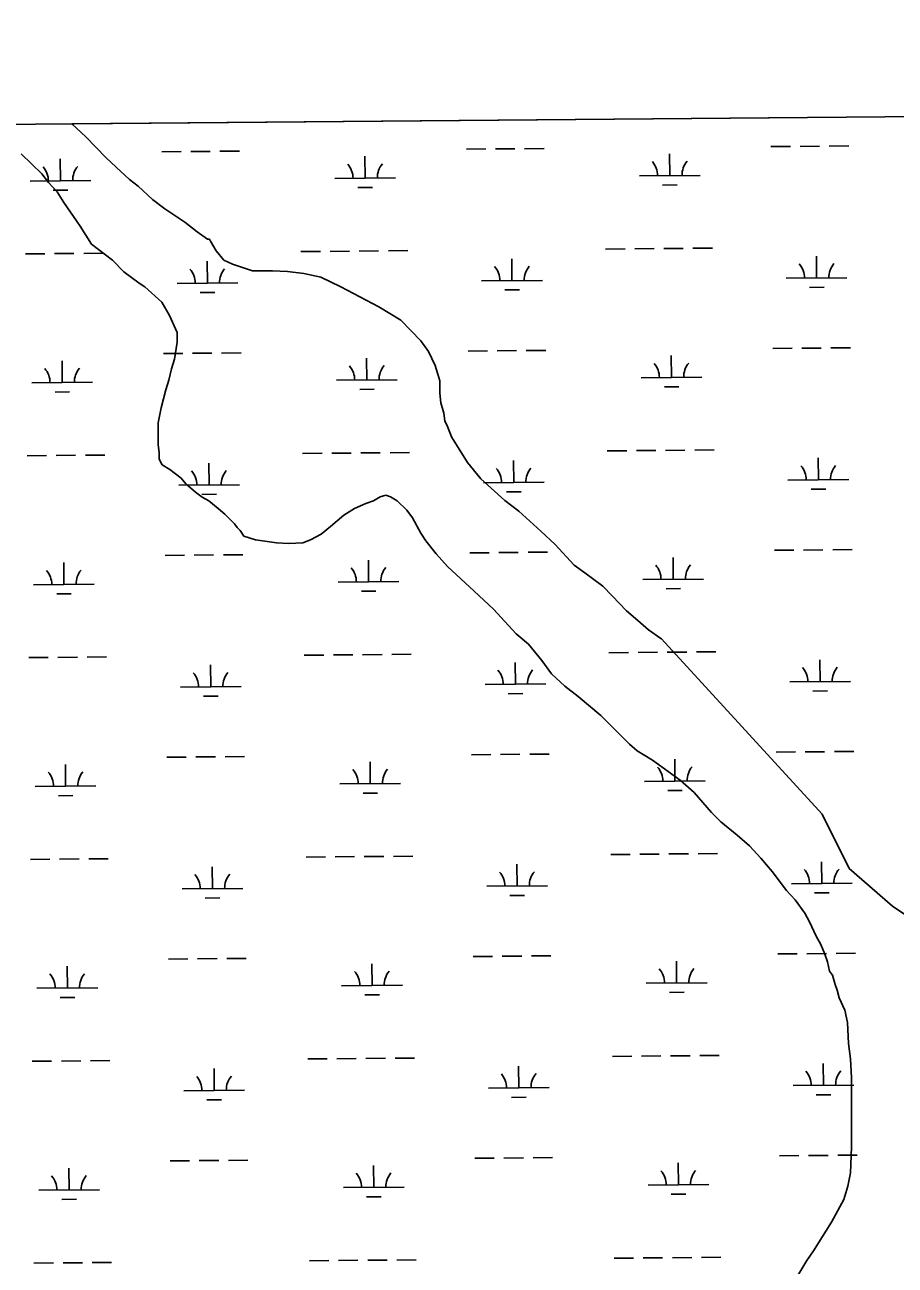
# Model space of a CAD drawing. Extents: x 3568792 to 3606828, y 529143 to 554785.
# Drawn here: x 3583161 to 3584595, y 550936 to 552981 of the extents above; entities that cross this region are included whole.
import ezdxf

# ---------------------------------------------------------------- set-up
doc = ezdxf.new("R2010")
doc.units = 0
for name, color, linetype in [('V-GRID-FRAM', 7, 'Continuous'), ('V-SITE-VEGE', 7, 'Continuous'), ('V-WETL-SWMP', 7, 'Continuous')]:
    doc.layers.add(name, color=color, linetype=linetype)

msp = doc.modelspace()

# ---------------------------------------------------------------- linework, layer by layer
at = {"layer": 'V-GRID-FRAM'}
msp.add_lwpolyline([(3570936, 552713.8), (3602582.8, 552980.8), (3602744.1, 534798.4), (3571081.5, 534531.3), (3570936, 552713.8)], dxfattribs=at)
at = {"layer": 'V-SITE-VEGE'}
for p, q in [((3583239.1, 552817.6), (3584856.3, 552831.2)), ((3583261.8, 552796.3), (3583239.1, 552817.6)), ((3583294.7, 552761.9), (3583261.8, 552796.3)), ((3583155.2, 552768), (3583189.7, 552735.1)), ((3583312, 552746.2), (3583294.7, 552761.9)), ((3583334, 552725.8), (3583312, 552746.2)), ((3583189.7, 552735.1), (3583200.7, 552721)), ((3583348.1, 552714.9), (3583334, 552725.8)), ((3583200.7, 552721), (3583214.8, 552705.4)), ((3583214.8, 552705.4), (3583225.8, 552688.1)), ((3583371.6, 552693), (3583348.1, 552714.9)), ((3583225.8, 552688.1), (3583252.5, 552649)), ((3583392, 552677.3), (3583371.6, 552693)), ((3583424.9, 552655.4), (3583392, 552677.3)), ((3583252.5, 552649), (3583271.3, 552619.2)), ((3583445.3, 552639.7), (3583424.9, 552655.4)), ((3583462.6, 552627.2), (3583445.3, 552639.7)), ((3583465.7, 552627.2), (3583462.6, 552627.2)), ((3583467.3, 552624.1), (3583465.7, 552627.2)), ((3583476.7, 552608.4), (3583467.3, 552624.1)), ((3583271.3, 552619.2), (3583305.8, 552592.6)), ((3583489.2, 552592.7), (3583476.7, 552608.4)), ((3583305.8, 552592.6), (3583324.7, 552573.8)), ((3583503.4, 552586.5), (3583489.2, 552592.7)), ((3583536.3, 552575.5), (3583503.4, 552586.5)), ((3583324.7, 552573.8), (3583349.8, 552555)), ((3583569.2, 552575.5), (3583536.3, 552575.5)), ((3583594.3, 552574), (3583569.2, 552575.5)), ((3583620.9, 552570.9), (3583594.3, 552574)), ((3583649.2, 552564.6), (3583620.9, 552570.9)), ((3583682.1, 552549), (3583649.2, 552564.6)), ((3583349.8, 552555), (3583359.2, 552548.7)), ((3583359.2, 552548.7), (3583387.4, 552523.7)), ((3583744.8, 552516.1), (3583682.1, 552549)), ((3583387.4, 552523.7), (3583400, 552501.7)), ((3583400, 552501.7), (3583412.5, 552473.5)), ((3583780.9, 552494.2), (3583744.8, 552516.1)), ((3583813.8, 552459.7), (3583780.9, 552494.2)), ((3583412.5, 552473.5), (3583412.5, 552457.8)), ((3583826.4, 552442.5), (3583813.8, 552459.7)), ((3583412.5, 552457.8), (3583407.9, 552429.6)), ((3583837.4, 552419), (3583826.4, 552442.5)), ((3583407.9, 552429.6), (3583403.2, 552413.9)), ((3583842.1, 552404.9), (3583837.4, 552419)), ((3583403.2, 552413.9), (3583398.5, 552395.1)), ((3583845.2, 552393.9), (3583842.1, 552404.9)), ((3583393.8, 552379.4), (3583386, 552349.7)), ((3583398.5, 552395.1), (3583393.8, 552379.4)), ((3583845.3, 552373.5), (3583845.2, 552393.9)), ((3583846.8, 552357.8), (3583845.3, 552373.5)), ((3583851.6, 552340.6), (3583846.8, 552357.8)), ((3583386, 552349.7), (3583381.3, 552324.6)), ((3583853.1, 552328.1), (3583851.6, 552340.6)), ((3583381.3, 552324.6), (3583381.3, 552288.5)), ((3583857.8, 552318.7), (3583853.1, 552328.1)), ((3583864.1, 552301.4), (3583857.8, 552318.7)), ((3583890.8, 552259.1), (3583864.1, 552301.4)), ((3583381.3, 552288.5), (3583382.9, 552276)), ((3583382.9, 552276), (3583382.9, 552265)), ((3583382.9, 552265), (3583387.6, 552255.6)), ((3583387.6, 552255.6), (3583400.1, 552247.8)), ((3583912.8, 552232.5), (3583890.8, 552259.1)), ((3583400.1, 552247.8), (3583419, 552233.7)), ((3583419, 552233.7), (3583426.8, 552224.3)), ((3583426.8, 552224.3), (3583442.5, 552210.2)), ((3583952, 552196.5), (3583912.8, 552232.5)), ((3583442.5, 552210.2), (3583453.5, 552202.4)), ((3583453.5, 552202.4), (3583464.5, 552196.1)), ((3583464.5, 552196.1), (3583480.1, 552183.6)), ((3583723.1, 552191.6), (3583735.7, 552196.3)), ((3583735.7, 552196.3), (3583746.6, 552202.6)), ((3583746.6, 552202.6), (3583756, 552205.7)), ((3583756, 552205.7), (3583763.9, 552202.6)), ((3583763.9, 552202.6), (3583774.8, 552196.3)), ((3583774.8, 552196.3), (3583790.5, 552180.7)), ((3583975.5, 552179.2), (3583952, 552196.5)), ((3583480.1, 552183.6), (3583491.1, 552174.2)), ((3583491.1, 552174.2), (3583506.8, 552158.5)), ((3583665.1, 552153.9), (3583687.1, 552172.7)), ((3583687.1, 552172.7), (3583704.3, 552183.7)), ((3583704.3, 552183.7), (3583723.1, 552191.6)), ((3583790.5, 552180.7), (3583799.9, 552168.1)), ((3584011.6, 552146.3), (3583975.5, 552179.2)), ((3583506.8, 552158.5), (3583511.5, 552152.2)), ((3583511.5, 552152.2), (3583516.2, 552147.5)), ((3583649.5, 552141.4), (3583665.1, 552153.9)), ((3583799.9, 552168.1), (3583814.1, 552143.1)), ((3583516.2, 552147.5), (3583522.5, 552138.1)), ((3583522.5, 552138.1), (3583541.3, 552131.9)), ((3583541.3, 552131.9), (3583575.8, 552127.2)), ((3583619.7, 552127.2), (3583632.2, 552131.9)), ((3583632.2, 552131.9), (3583649.5, 552141.4)), ((3583814.1, 552143.1), (3583821.9, 552130.5)), ((3584035.1, 552124.4), (3584011.6, 552146.3)), ((3583575.8, 552127.2), (3583596.2, 552125.7)), ((3583596.2, 552125.7), (3583619.7, 552127.2)), ((3583821.9, 552130.5), (3583839.2, 552108.6)), ((3584066.5, 552089.9), (3584035.1, 552124.4)), ((3583839.2, 552108.6), (3583858, 552088.2)), ((3584083.8, 552077.4), (3584066.5, 552089.9)), ((3583858, 552088.2), (3583901.9, 552047.5)), ((3584113.6, 552055.5), (3584083.8, 552077.4)), ((3584129.2, 552039.8), (3584113.6, 552055.5)), ((3583901.9, 552047.5), (3583933.3, 552017.7)), ((3584152.8, 552014.8), (3584129.2, 552039.8)), ((3583933.3, 552017.7), (3583971, 551977)), ((3584171.6, 551999.1), (3584152.8, 552014.8)), ((3584188.9, 551983.4), (3584171.6, 551999.1)), ((3583971, 551977), (3583991.4, 551959.8)), ((3584209.2, 551969.4), (3584188.9, 551983.4)), ((3584210.1, 551968.9), (3584209.2, 551969.4)), ((3584475.1, 551679.5), (3584210.1, 551968.9)), ((3583991.4, 551959.8), (3584013.3, 551933.1)), ((3584013.3, 551933.1), (3584029, 551911.2)), ((3584029, 551911.2), (3584051, 551890.9)), ((3584051, 551890.9), (3584072.9, 551873.6)), ((3584072.9, 551873.6), (3584110.6, 551842.3)), ((3584110.6, 551842.3), (3584157.6, 551795.3)), ((3584157.6, 551795.3), (3584170.2, 551784.3)), ((3584170.2, 551784.3), (3584195.3, 551768.7)), ((3584195.3, 551768.7), (3584240.8, 551735.8)), ((3584240.8, 551735.8), (3584264.3, 551715.4)), ((3584264.3, 551715.4), (3584292.5, 551682.5)), ((3584292.5, 551682.5), (3584308.2, 551666.9)), ((3584308.2, 551666.9), (3584334.9, 551645)), ((3584519.6, 551590.4), (3584475.1, 551679.5)), ((3584334.9, 551645), (3584355.3, 551627.7)), ((3584355.3, 551627.7), (3584374.1, 551607.4)), ((3584374.1, 551607.4), (3584392.9, 551585.4)), ((3584392.9, 551585.4), (3584416.5, 551554.1)), ((3584590.9, 551528), (3584519.6, 551590.4)), ((3584416.5, 551554.1), (3584430.6, 551538.4)), ((3584430.6, 551538.4), (3584446.3, 551516.5)), ((3584617.6, 551510.2), (3584590.9, 551528)), ((3584446.3, 551516.5), (3584454.1, 551502.4)), ((3584454.1, 551502.4), (3584465.1, 551478.9)), ((3584465.1, 551478.9), (3584473, 551464.8)), ((3584473, 551464.8), (3584479.3, 551449.1)), ((3584479.3, 551449.1), (3584484, 551436.6)), ((3584484, 551436.6), (3584487.1, 551420.9)), ((3584487.1, 551420.9), (3584491.8, 551414.6)), ((3584491.8, 551414.6), (3584496.5, 551399)), ((3584496.5, 551399), (3584499.7, 551389.6)), ((3584499.7, 551389.6), (3584502.8, 551377)), ((3584502.8, 551377), (3584512.2, 551356.6)), ((3584512.2, 551356.6), (3584517, 551336.3)), ((3584517, 551336.3), (3584518.6, 551301.8)), ((3584518.6, 551301.8), (3584521.7, 551276.7)), ((3584521.7, 551276.7), (3584523.3, 551245.4)), ((3584523.3, 551245.4), (3584523.4, 551130.9)), ((3584523.4, 551130.9), (3584521.9, 551088.6)), ((3584521.9, 551088.6), (3584517.2, 551066.6)), ((3584517.2, 551066.6), (3584510.9, 551044.7)), ((3584510.9, 551044.7), (3584490.6, 551007.1)), ((3584490.6, 551007.1), (3584460.8, 550960)), ((3584460.8, 550960), (3584449.9, 550944.3)), ((3584449.9, 550944.3), (3584423.2, 550900.4))]:
    msp.add_line(p, q, dxfattribs=at)
at = {"layer": 'V-WETL-SWMP'}
for p, q in [((3578506.3, 552777.6), (3587694.5, 552855.2)), ((3583386.9, 552771.6), (3583418.9, 552771.8)), ((3583434.9, 552772), (3583466.9, 552772.2)), ((3583482.9, 552772.4), (3583514.9, 552772.6)), ((3583888.8, 552775.8), (3583920.8, 552776.1)), ((3583936.8, 552776.2), (3583968.8, 552776.5)), ((3583984.8, 552776.6), (3584016.8, 552776.9)), ((3584224, 552732.2), (3584223.7, 552768.2)), ((3584390.7, 552780), (3584422.7, 552780.3)), ((3584438.7, 552780.4), (3584470.7, 552780.7)), ((3584486.7, 552780.8), (3584518.7, 552781.1)), ((3583220.2, 552723.7), (3583219.9, 552759.7)), ((3583722.1, 552728), (3583721.8, 552764)), ((3583170.3, 552723.3), (3583270.2, 552724.2)), ((3583672.1, 552727.5), (3583772.1, 552728.4)), ((3584174, 552731.8), (3584274, 552732.6)), ((3583208.4, 552708.2), (3583232.4, 552708.4)), ((3583710.3, 552712.4), (3583734.3, 552712.6)), ((3584212.2, 552716.7), (3584236.2, 552716.9)), ((3583162.4, 552603.2), (3583194.4, 552603.4)), ((3583210.4, 552603.6), (3583242.4, 552603.8)), ((3583258.4, 552604), (3583290.4, 552604.2)), ((3583616.3, 552607), (3583648.3, 552607.3)), ((3583664.3, 552607.4), (3583696.3, 552607.7)), ((3583712.3, 552607.8), (3583744.3, 552608.1)), ((3583760.3, 552608.2), (3583792.3, 552608.5)), ((3584118.2, 552611.2), (3584150.2, 552611.5)), ((3584166.2, 552611.6), (3584198.2, 552611.9)), ((3584214.2, 552612), (3584246.2, 552612.3)), ((3584262.2, 552612.4), (3584294.2, 552612.7)), ((3583462.2, 552555), (3583461.8, 552591)), ((3583964, 552559.2), (3583963.7, 552595.2)), ((3584465.9, 552563.4), (3584465.6, 552599.4)), ((3584415.9, 552563), (3584515.9, 552563.8)), ((3583412.2, 552554.5), (3583512.2, 552555.4)), ((3583914, 552558.8), (3584014, 552559.6)), ((3583952.2, 552543.7), (3583976.2, 552543.9)), ((3584454.1, 552547.9), (3584478.1, 552548.1)), ((3583450.3, 552539.4), (3583474.3, 552539.6)), ((3583389.7, 552438.9), (3583421.7, 552439.2)), ((3583437.7, 552439.3), (3583469.7, 552439.6)), ((3583485.7, 552439.7), (3583517.7, 552440)), ((3583891.6, 552443.1), (3583923.6, 552443.4)), ((3583939.6, 552443.5), (3583971.6, 552443.8)), ((3583987.6, 552444), (3584019.6, 552444.2)), ((3584393.5, 552447.4), (3584425.5, 552447.6)), ((3584441.5, 552447.8), (3584473.5, 552448)), ((3584489.5, 552448.2), (3584521.5, 552448.5)), ((3583223.1, 552391.1), (3583222.8, 552427.1)), ((3583724.9, 552395.3), (3583724.6, 552431.3)), ((3584226.8, 552399.5), (3584226.5, 552435.5)), ((3584176.8, 552399.1), (3584276.8, 552400)), ((3583173.1, 552390.6), (3583273.1, 552391.5)), ((3583674.9, 552394.9), (3583774.9, 552395.7)), ((3583713.1, 552379.8), (3583737.1, 552380)), ((3584215, 552384), (3584239, 552384.2)), ((3583211.2, 552375.5), (3583235.2, 552375.7)), ((3583619.1, 552274.3), (3583651.1, 552274.6)), ((3583667.1, 552274.7), (3583699.1, 552275)), ((3583715.1, 552275.1), (3583747.1, 552275.4)), ((3583763.1, 552275.5), (3583795.1, 552275.8)), ((3584121, 552278.6), (3584153, 552278.8)), ((3584169, 552279), (3584201, 552279.2)), ((3584217, 552279.4), (3584249, 552279.6)), ((3584265, 552279.8), (3584297, 552280.1)), ((3583165.2, 552270.5), (3583197.2, 552270.8)), ((3583213.2, 552270.9), (3583245.2, 552271.2)), ((3583261.2, 552271.3), (3583293.2, 552271.6)), ((3583465, 552222.3), (3583464.7, 552258.3)), ((3583966.9, 552226.5), (3583966.5, 552262.5)), ((3584468.7, 552230.8), (3584468.4, 552266.8)), ((3583415, 552221.9), (3583515, 552222.7)), ((3583916.9, 552226.1), (3584016.8, 552226.9)), ((3584418.7, 552230.3), (3584518.7, 552231.2)), ((3584456.9, 552215.2), (3584480.9, 552215.4)), ((3583453.1, 552206.8), (3583477.1, 552207)), ((3583955, 552211), (3583979, 552211.2)), ((3583894.4, 552110.5), (3583926.4, 552110.7)), ((3583942.4, 552110.9), (3583974.4, 552111.2)), ((3583990.4, 552111.3), (3584022.4, 552111.6)), ((3584396.3, 552114.7), (3584428.3, 552115)), ((3584444.3, 552115.1), (3584476.3, 552115.4)), ((3584492.3, 552115.5), (3584524.3, 552115.8)), ((3583225.9, 552058.4), (3583225.6, 552094.4)), ((3583392.5, 552106.2), (3583424.5, 552106.5)), ((3583440.5, 552106.6), (3583472.5, 552106.9)), ((3583488.5, 552107.1), (3583520.5, 552107.3)), ((3583727.8, 552062.6), (3583727.4, 552098.6)), ((3584229.6, 552066.9), (3584229.3, 552102.9)), ((3583175.9, 552058), (3583275.9, 552058.8)), ((3583677.8, 552062.2), (3583777.8, 552063.1)), ((3584179.6, 552066.5), (3584279.6, 552067.3)), ((3584217.8, 552051.3), (3584241.8, 552051.5)), ((3583214, 552042.9), (3583238, 552043.1)), ((3583715.9, 552047.1), (3583739.9, 552047.3)), ((3584219.8, 551946.7), (3584251.8, 551947)), ((3584267.8, 551947.1), (3584299.8, 551947.4)), ((3583168, 551937.8), (3583200, 551938.1)), ((3583216, 551938.2), (3583248, 551938.5)), ((3583264, 551938.7), (3583296, 551938.9)), ((3583621.9, 551941.7), (3583653.9, 551941.9)), ((3583669.9, 551942.1), (3583701.9, 551942.3)), ((3583717.9, 551942.5), (3583749.9, 551942.8)), ((3583765.9, 551942.9), (3583797.9, 551943.2)), ((3583969.7, 551893.9), (3583969.4, 551929.9)), ((3584123.8, 551945.9), (3584155.8, 551946.2)), ((3584171.8, 551946.3), (3584203.8, 551946.6)), ((3584471.5, 551898.1), (3584471.2, 551934.1)), ((3583467.8, 551889.6), (3583467.5, 551925.6)), ((3583417.8, 551889.2), (3583517.8, 551890)), ((3583919.7, 551893.4), (3584019.7, 551894.3)), ((3584421.5, 551897.7), (3584521.5, 551898.5)), ((3583455.9, 551874.1), (3583479.9, 551874.3)), ((3583957.8, 551878.3), (3583981.8, 551878.5)), ((3584459.7, 551882.6), (3584483.7, 551882.8)), ((3583395.3, 551773.6), (3583427.3, 551773.8)), ((3583443.3, 551774), (3583475.3, 551774.3)), ((3583491.3, 551774.4), (3583523.3, 551774.7)), ((3583730.6, 551730), (3583730.3, 551766)), ((3583897.2, 551777.8), (3583929.2, 551778.1)), ((3583945.2, 551778.2), (3583977.2, 551778.5)), ((3583993.2, 551778.6), (3584025.2, 551778.9)), ((3584232.4, 551734.2), (3584232.1, 551770.2)), ((3584399.1, 551782), (3584431.1, 551782.3)), ((3584447.1, 551782.5), (3584479.1, 551782.7)), ((3584495.1, 551782.9), (3584527.1, 551783.1)), ((3583228.7, 551725.7), (3583228.4, 551761.7)), ((3583178.7, 551725.3), (3583278.7, 551726.2)), ((3583680.6, 551729.6), (3583780.6, 551730.4)), ((3584182.5, 551733.8), (3584282.4, 551734.6)), ((3583216.8, 551710.2), (3583240.8, 551710.4)), ((3583718.7, 551714.4), (3583742.7, 551714.6)), ((3584220.6, 551718.7), (3584244.6, 551718.9)), ((3583170.8, 551605.2), (3583202.8, 551605.4)), ((3583218.8, 551605.6), (3583250.8, 551605.9)), ((3583266.8, 551606), (3583298.8, 551606.3)), ((3583624.7, 551609), (3583656.7, 551609.3)), ((3583672.7, 551609.4), (3583704.7, 551609.7)), ((3583720.7, 551609.8), (3583752.7, 551610.1)), ((3583768.7, 551610.2), (3583800.7, 551610.5)), ((3584126.6, 551613.2), (3584158.6, 551613.5)), ((3584174.6, 551613.6), (3584206.6, 551613.9)), ((3584222.6, 551614.1), (3584254.6, 551614.3)), ((3584270.6, 551614.5), (3584302.6, 551614.7)), ((3584474.4, 551565.4), (3584474, 551601.4)), ((3583470.6, 551557), (3583470.3, 551593)), ((3583972.5, 551561.2), (3583972.2, 551597.2)), ((3583922.5, 551560.8), (3584022.5, 551561.6)), ((3584424.4, 551565), (3584524.4, 551565.9)), ((3583420.6, 551556.5), (3583520.6, 551557.4)), ((3583458.7, 551541.4), (3583482.7, 551541.6)), ((3583960.6, 551545.7), (3583984.6, 551545.9)), ((3584462.5, 551549.9), (3584486.5, 551550.1)), ((3583398.1, 551440.9), (3583430.1, 551441.2)), ((3583446.1, 551441.3), (3583478.1, 551441.6)), ((3583494.1, 551441.7), (3583526.1, 551442)), ((3583900, 551445.2), (3583932, 551445.4)), ((3583948, 551445.6), (3583980, 551445.8)), ((3583996, 551446), (3584028, 551446.2)), ((3584235.3, 551401.5), (3584235, 551437.5)), ((3584401.9, 551449.4), (3584433.9, 551449.7)), ((3584449.9, 551449.8), (3584481.9, 551450.1)), ((3584497.9, 551450.2), (3584529.9, 551450.5)), ((3583231.5, 551393.1), (3583231.2, 551429.1)), ((3583733.4, 551397.3), (3583733.1, 551433.3)), ((3583683.4, 551396.9), (3583783.4, 551397.7)), ((3584185.3, 551401.1), (3584285.3, 551402)), ((3583181.5, 551392.7), (3583281.5, 551393.5)), ((3583219.6, 551377.5), (3583243.6, 551377.7)), ((3583721.5, 551381.8), (3583745.5, 551382)), ((3584223.4, 551386), (3584247.4, 551386.2)), ((3583173.6, 551272.5), (3583205.6, 551272.8)), ((3583221.6, 551272.9), (3583253.6, 551273.2)), ((3583269.6, 551273.3), (3583301.6, 551273.6)), ((3583627.5, 551276.3), (3583659.5, 551276.6)), ((3583675.5, 551276.7), (3583707.5, 551277)), ((3583723.5, 551277.2), (3583755.5, 551277.4)), ((3583771.5, 551277.6), (3583803.5, 551277.8)), ((3584129.4, 551280.6), (3584161.4, 551280.8)), ((3584177.4, 551281), (3584209.4, 551281.3)), ((3584225.4, 551281.4), (3584257.4, 551281.7)), ((3584273.4, 551281.8), (3584305.4, 551282.1)), ((3583473.4, 551224.3), (3583473.1, 551260.3)), ((3583975.3, 551228.5), (3583975, 551264.5)), ((3584477.2, 551232.8), (3584476.9, 551268.8)), ((3584427.2, 551232.3), (3584527.2, 551233.2)), ((3583423.4, 551223.9), (3583523.4, 551224.7)), ((3583925.3, 551228.1), (3584025.3, 551229)), ((3583963.4, 551213), (3583987.4, 551213.2)), ((3584465.3, 551217.2), (3584489.3, 551217.4)), ((3583461.5, 551208.8), (3583485.5, 551209)), ((3583448.9, 551108.7), (3583480.9, 551108.9)), ((3583496.9, 551109.1), (3583528.9, 551109.3)), ((3583902.8, 551112.5), (3583934.8, 551112.8)), ((3583950.8, 551112.9), (3583982.8, 551113.2)), ((3583998.8, 551113.3), (3584030.8, 551113.6)), ((3584404.7, 551116.7), (3584436.7, 551117)), ((3584452.7, 551117.1), (3584484.7, 551117.4)), ((3584500.7, 551117.5), (3584532.7, 551117.8)), ((3583234.3, 551060.4), (3583234, 551096.4)), ((3583400.9, 551108.3), (3583432.9, 551108.5)), ((3583736.2, 551064.6), (3583735.9, 551100.6)), ((3584238.1, 551068.9), (3584237.8, 551104.9)), ((3584188.1, 551068.5), (3584288.1, 551069.3)), ((3583184.3, 551060), (3583284.3, 551060.8)), ((3583686.2, 551064.2), (3583786.2, 551065.1)), ((3583724.3, 551049.1), (3583748.3, 551049.3)), ((3584226.2, 551053.4), (3584250.2, 551053.6)), ((3583222.4, 551044.9), (3583246.4, 551045.1)), ((3583774.3, 550944.9), (3583806.3, 550945.2)), ((3584132.2, 550947.9), (3584164.2, 550948.2)), ((3584180.2, 550948.3), (3584212.2, 550948.6)), ((3584228.2, 550948.7), (3584260.2, 550949)), ((3584276.2, 550949.1), (3584308.2, 550949.4)), ((3583176.5, 550939.9), (3583208.5, 550940.1)), ((3583224.5, 550940.3), (3583256.4, 550940.5)), ((3583272.4, 550940.7), (3583304.4, 550940.9)), ((3583630.3, 550943.7), (3583662.3, 550944)), ((3583678.3, 550944.1), (3583710.3, 550944.4)), ((3583726.3, 550944.5), (3583758.3, 550944.8))]:
    msp.add_line(p, q, dxfattribs=at)
for centre, start, end in [((3583165, 552723.7), 359.7115, 41.2552), ((3583275.5, 552724.7), 139.7115, 181.2552), ((3583666.9, 552728), 359.7115, 41.2552), ((3583777.4, 552728.9), 139.7115, 181.2552), ((3584168.8, 552732.2), 359.7115, 41.2552), ((3584279.3, 552733.1), 139.7115, 181.2552), ((3583908.8, 552559.2), 359.7115, 41.2552), ((3584019.3, 552560.1), 139.7115, 181.2552), ((3584410.7, 552563.4), 359.7115, 41.2552), ((3584521.2, 552564.4), 139.7115, 181.2552), ((3583406.9, 552555), 359.7115, 41.2552), ((3583517.4, 552555.9), 139.7115, 181.2552), ((3583669.7, 552395.3), 359.7115, 41.2552), ((3583780.2, 552396.2), 139.7115, 181.2552), ((3584171.6, 552399.5), 359.7115, 41.2552), ((3584282.1, 552400.5), 139.7115, 181.2552), ((3583167.8, 552391.1), 359.7115, 41.2552), ((3583278.3, 552392), 139.7115, 181.2552), ((3584413.5, 552230.8), 359.7115, 41.2552), ((3584524, 552231.7), 139.7115, 181.2552), ((3583409.7, 552222.3), 359.7115, 41.2552), ((3583520.2, 552223.2), 139.7115, 181.2552), ((3583911.6, 552226.5), 359.7115, 41.2552), ((3584022.1, 552227.5), 139.7115, 181.2552), ((3584174.4, 552066.9), 359.7115, 41.2552), ((3584284.9, 552067.8), 139.7115, 181.2552), ((3583170.6, 552058.4), 359.7115, 41.2552), ((3583281.1, 552059.3), 139.7115, 181.2552), ((3583672.5, 552062.6), 359.7115, 41.2552), ((3583783, 552063.6), 139.7115, 181.2552), ((3583412.5, 551889.6), 359.7115, 41.2552), ((3583523, 551890.6), 139.7115, 181.2552), ((3583914.4, 551893.9), 359.7115, 41.2552), ((3584024.9, 551894.8), 139.7115, 181.2552), ((3584416.3, 551898.1), 359.7115, 41.2552), ((3584526.8, 551899), 139.7115, 181.2552), ((3583173.4, 551725.8), 359.7115, 41.2552), ((3583283.9, 551726.7), 139.7115, 181.2552), ((3583675.3, 551730), 359.7115, 41.2552), ((3583785.8, 551730.9), 139.7115, 181.2552), ((3584177.2, 551734.2), 359.7115, 41.2552), ((3584287.7, 551735.2), 139.7115, 181.2552), ((3583415.3, 551557), 359.7115, 41.2552), ((3583525.8, 551557.9), 139.7115, 181.2552), ((3583917.2, 551561.2), 359.7115, 41.2552), ((3584027.7, 551562.1), 139.7115, 181.2552), ((3584419.1, 551565.4), 359.7115, 41.2552), ((3584529.6, 551566.4), 139.7115, 181.2552), ((3583176.2, 551393.1), 359.7115, 41.2552), ((3583286.7, 551394), 139.7115, 181.2552), ((3583678.1, 551397.3), 359.7115, 41.2552), ((3583788.6, 551398.3), 139.7115, 181.2552), ((3584180, 551401.6), 359.7115, 41.2552), ((3584290.5, 551402.5), 139.7115, 181.2552), ((3583920, 551228.5), 359.7115, 41.2552), ((3584030.5, 551229.5), 139.7115, 181.2552), ((3584421.9, 551232.8), 359.7115, 41.2552), ((3584532.4, 551233.7), 139.7115, 181.2552), ((3583418.1, 551224.3), 359.7115, 41.2552), ((3583528.6, 551225.2), 139.7115, 181.2552), ((3583791.4, 551065.6), 139.7115, 181.2552), ((3584182.8, 551068.9), 359.7115, 41.2552), ((3584293.3, 551069.8), 139.7115, 181.2552), ((3583179, 551060.4), 359.7115, 41.2552), ((3583289.5, 551061.4), 139.7115, 181.2552), ((3583680.9, 551064.7), 359.7115, 41.2552)]:
    msp.add_arc(centre, 35.2, start, end, dxfattribs=at)

doc.saveas('drawing.dxf')
